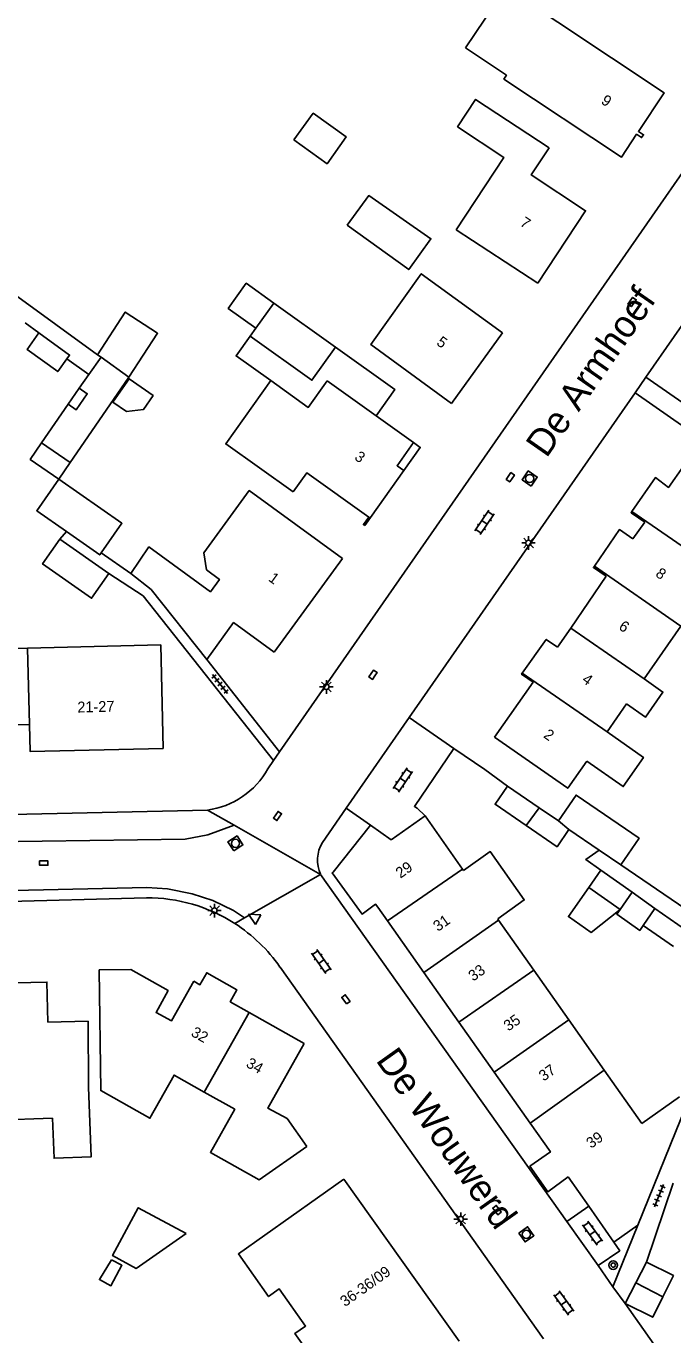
# Model space of a CAD drawing. Extents: x 136000 to 141000, y 400494 to 402006.
# Drawn here: x 137588.3 to 137647.9, y 401709.1 to 401829.6 of the extents above; entities that cross this region are included whole.
import ezdxf

# ---------------------------------------------------------------- set-up
doc = ezdxf.new("R2010")
doc.units = 0
for name, color, linetype in [('gg-afsc-erfafscheiding', 7, 'Continuous'), ('gg-afsc-muur', 7, 'Continuous'), ('gg-anno-huisnummerreeks BGT', 7, 'Continuous'), ('gg-anno-openbare ruimte label', 7, 'Continuous'), ('gg-bbg-bijgebouw', 7, 'Continuous'), ('gg-bbg-gedigitaliseerde bebouwing', 7, 'Continuous'), ('gg-bbg-gedigitaliseerde bijgebouw', 7, 'Continuous'), ('gg-bbg-hoofdgebouw', 7, 'Continuous'), ('gg-bbg-luifel en loopbrug', 7, 'Continuous'), ('gg-bbg-onder overbouw', 7, 'Continuous'), ('gg-bbg-pand overbouw', 7, 'Continuous'), ('gg-bbg-tussenscheiding', 7, 'Continuous'), ('gg-knt-verharding', 7, 'Continuous'), ('gg-knt-verharding nz', 7, 'Continuous'), ('gt-grn-vlakafsluiter', 7, 'Continuous'), ('gt-grn-weggrens', 7, 'Continuous'), ('gt-symb-boom', 7, 'Continuous'), ('gt-symb-klinker verharding', 7, 'Continuous'), ('gt-symb-kolk', 7, 'Continuous'), ('gt-symb-kolk center center', 7, 'Continuous'), ('gt-symb-lichtmast', 7, 'Continuous'), ('gt-symb-rioolschacht', 7, 'Continuous'), ('gt-symb-tegel verharding', 7, 'Continuous'), ('gt-symb-waterafsluiter', 7, 'Continuous')]:
    doc.layers.add(name, color=color, linetype=linetype)

# ---------------------------------------------------------------- blocks, each defined once
blk = doc.blocks.new('gt0-TEG1')
at = {"layer": 'gt-symb-tegel verharding'}
for p, q in [((-1.12, 0), (1.12, 0)), ((-0.9, -0.25), (-0.9, 0.25)), ((-0.45, -0.25), (-0.45, 0.25)), ((0, -0.25), (0, 0.25)), ((0.45, -0.25), (0.45, 0.25)), ((0.9, -0.25), (0.9, 0.25))]:
    blk.add_line(p, q, dxfattribs=at)
blk = doc.blocks.new('gt0-LMAST')
at = {"layer": 'gt-symb-lichtmast'}
for p, q in [((-0.18, 0.17), (-0.45, 0.44)), ((-0.01, 0.25), (-0.01, 0.62)), ((0.17, 0.17), (0.44, 0.44)), ((-0.26, 0), (-0.63, 0)), ((-0.18, -0.18), (-0.45, -0.45)), ((-0.01, -0.25), (-0.01, -0.63)), ((0.44, -0.45), (0.17, -0.18)), ((0.24, 0), (0.62, 0))]:
    blk.add_line(p, q, dxfattribs=at)
blk.add_circle((-0.01, 0), 0.25, dxfattribs=at)
blk = doc.blocks.new('gt0-KL1')
at = {"layer": 'gt-symb-klinker verharding'}
for p, q in [((-1.15, 0.3), (1.15, 0.3)), ((-1, -0.3), (-1, 0.3)), ((-0.5, 0.3), (-0.5, 0.45)), ((0, -0.3), (0, 0.3)), ((0.5, 0.3), (0.5, 0.45)), ((1, -0.3), (1, 0.3)), ((-1.15, -0.3), (1.15, -0.3)), ((-0.5, -0.45), (-0.5, -0.3)), ((0.5, -0.45), (0.5, -0.3))]:
    blk.add_line(p, q, dxfattribs=at)
blk = doc.blocks.new('gt0-KOLK')
at = {"layer": 'gt-symb-kolk'}
blk.add_lwpolyline([(0, 0), (0.38, 0), (0.38, 0.4), (-0.38, 0.4), (-0.38, 0), (0, 0)], dxfattribs=at)
blk = doc.blocks.new('gt0-RS')
at = {"layer": 'gt-symb-rioolschacht'}
blk.add_lwpolyline([(-0.5, -0.5), (0.5, -0.5), (0.5, 0.5), (-0.5, 0.5)], close=True, dxfattribs=at)
blk.add_circle((0, 0), 0.375, dxfattribs=at)
blk = doc.blocks.new('gt0-WAFSL')
at = {"layer": 'gt-symb-waterafsluiter'}
for p, q in [((-0.5, -0.33), (0, 0.67)), ((0, 0.67), (0.5, -0.33)), ((0.5, -0.33), (-0.5, -0.33))]:
    blk.add_line(p, q, dxfattribs=at)
blk = doc.blocks.new('gt0-KOLKCC')
at = {"layer": 'gt-symb-kolk center center'}
blk.add_lwpolyline([(-0.37, 0.2), (0.38, 0.2), (0.38, -0.2), (-0.37, -0.2)], close=True, dxfattribs=at)
blk = doc.blocks.new('gt0-BOOM')
at = {"layer": 'gt-symb-boom'}
for radius in [0.4, 0.2]:
    blk.add_circle((0, 0), radius, dxfattribs=at)

msp = doc.modelspace()

# ---------------------------------------------------------------- linework, layer by layer
at = {"layer": 'gg-afsc-erfafscheiding'}
for p, q in [((137588.2, 401802.3), (137589.47, 401801.37)), ((137594.08, 401797.54), (137592.04, 401798.98)), ((137597.94, 401779.22), (137595.22, 401781.12)), ((137599.09, 401777.15), (137595.9, 401779.2)), ((137649.09, 401748.29), (137643.09, 401752.37)), ((137647.92, 401723.06), (137645.47, 401715.79))]:
    msp.add_line(p, q, dxfattribs=at)
for points in [[(137594.87, 401799.36), (137563.45, 401822.19), (137554.87, 401814.93)], [(137641.27, 401751.89), (137639.87, 401752.88), (137641.1, 401753.73)]]:
    msp.add_lwpolyline(points, dxfattribs=at)
at = {"layer": 'gg-afsc-muur'}
for q in [(137627.72, 401763.09), (137632.66, 401759.62)]:
    msp.add_line((137630.56, 401761.15), q, dxfattribs=at)
msp.add_lwpolyline([(137627.72, 401763.09), (137624.08, 401757.76), (137624.34, 401757.59)], dxfattribs=at)
at = {"layer": 'gg-bbg-bijgebouw'}
for p, q in [((137616.81, 401800.05), (137611.11, 401804.12)), ((137609.46, 401801.8), (137608.93, 401801.07)), ((137644.49, 401713.88), (137645.47, 401715.79)), ((137643.51, 401711.96), (137644.49, 401713.88))]:
    msp.add_line(p, q, dxfattribs=at)
for points in [[(137617.89, 401811.28), (137619.87, 401814.02), (137625.59, 401810.04), (137623.55, 401807.2), (137617.89, 401811.28)], [(137608.93, 401801.07), (137614.63, 401797), (137616.81, 401800.05)], [(137645.47, 401715.79), (137647.95, 401714.55), (137646.98, 401712.6)], [(137646.98, 401712.6), (137646.04, 401710.71), (137643.51, 401711.96)]]:
    msp.add_lwpolyline(points, dxfattribs=at)
at = {"layer": 'gg-bbg-gedigitaliseerde bebouwing'}
for p, q in [((137648.63, 401774.37), (137645.24, 401769.5)), ((137588.43, 401772.34), (137582.42, 401772.19)), ((137600.7, 401772.64), (137588.43, 401772.34)), ((137643.63, 401767.2), (137641.83, 401764.61)), ((137628.52, 401751.98), (137625.06, 401756.89)), ((137628.6, 401751.86), (137628.52, 401751.98)), ((137631.83, 401747.28), (137631.75, 401747.4)), ((137635.07, 401742.68), (137631.83, 401747.28)), ((137638.31, 401738.09), (137635.07, 401742.68)), ((137641.58, 401733.45), (137638.31, 401738.09)), ((137645.04, 401728.55), (137641.58, 401733.45)), ((137645.04, 401728.55), (137648.52, 401731.01)), ((137584.58, 401728.82), (137590.73, 401729.03))]:
    msp.add_line(p, q, dxfattribs=at)
for points in [[(137636.5, 401818.4), (137629.72, 401822.87), (137628.05, 401820.35), (137632.32, 401817.52), (137627.91, 401810.86)], [(137612.9, 401786.72), (137606.68, 401791.15), (137610.83, 401796.97)], [(137610.83, 401796.97), (137614.29, 401794.51), (137616.02, 401796.94)], [(137617.44, 401780.6), (137608.86, 401786.84), (137604.68, 401781.1), (137604.9, 401779.55), (137606.11, 401778.67), (137605.28, 401777.53), (137599.61, 401781.66), (137597.94, 401779.22)], [(137645.24, 401769.5), (137646.98, 401768.28), (137645.38, 401765.98), (137643.63, 401767.2)], [(137639.96, 401761.93), (137643.33, 401759.59), (137645.19, 401762.27), (137641.83, 401764.61)], [(137631.47, 401764.12), (137638.21, 401759.43), (137639.96, 401761.93)], [(137628.6, 401751.86), (137631.06, 401753.6), (137634.2, 401749.14), (137631.75, 401747.4)], [(137595.01, 401742.71), (137595.16, 401731.58), (137599.7, 401729.03), (137601.93, 401733.01), (137604.7, 401731.45)], [(137590.73, 401729.03), (137590.86, 401725.35), (137594.27, 401725.47), (137594.05, 401731.89), (137594.02, 401737.98)], [(137604.7, 401731.45), (137607.51, 401729.87), (137605.27, 401725.89), (137609.76, 401723.37), (137614.15, 401726.42)], [(137617.58, 401723.44), (137607.85, 401716.54), (137610.64, 401712.61), (137611.62, 401713.31), (137614.04, 401709.9), (137613.05, 401709.2), (137618.49, 401701.61)]]:
    msp.add_lwpolyline(points, dxfattribs=at)
at = {"layer": 'gg-bbg-gedigitaliseerde bijgebouw'}
for p, q in [((137595.21, 401799.12), (137594.87, 401799.36)), ((137595.21, 401799.12), (137594.08, 401797.54)), ((137594.08, 401797.54), (137593.19, 401796.28)), ((137592.16, 401794.79), (137589.72, 401791.24)), ((137589.72, 401791.24), (137592.35, 401789.43)), ((137595.9, 401779.2), (137591.39, 401782.36)), ((137632.66, 401759.62), (137635.57, 401757.63)), ((137635.57, 401757.63), (137637.35, 401756.42)), ((137641.1, 401753.73), (137638.32, 401755.64)), ((137643.09, 401752.37), (137641.1, 401753.73)), ((137641.27, 401751.89), (137640.14, 401750.28)), ((137644.16, 401749.86), (137641.27, 401751.89)), ((137640.14, 401750.28), (137643.03, 401748.25)), ((137643.03, 401748.25), (137644.16, 401749.86)), ((137645.17, 401746.8), (137646.25, 401748.34)), ((137646.25, 401748.34), (137649.05, 401746.38)), ((137647.96, 401744.84), (137645.17, 401746.8))]:
    msp.add_line(p, q, dxfattribs=at)
for points in [[(137612.97, 401819.14), (137614.75, 401821.6), (137617.8, 401819.41), (137616.02, 401816.94), (137612.97, 401819.14)], [(137611.11, 401804.12), (137608.57, 401805.94), (137606.92, 401803.62), (137609.46, 401801.8)], [(137594.87, 401799.36), (137597.43, 401803.28), (137600.41, 401801.33), (137597.77, 401797.29)], [(137589.47, 401801.37), (137588.38, 401799.85), (137591.2, 401797.81), (137592.04, 401798.98)], [(137592.04, 401798.98), (137592.3, 401799.33), (137589.47, 401801.37)], [(137592.35, 401789.43), (137593.97, 401791.81), (137597.77, 401797.29)], [(137597.54, 401794.12), (137599.12, 401794.32), (137599.99, 401795.59), (137597.78, 401797.14), (137596.29, 401795), (137597.54, 401794.12)], [(137593.19, 401796.28), (137593.92, 401795.76), (137592.9, 401794.28), (137592.16, 401794.79)], [(137591.3, 401787.9), (137589.27, 401784.99), (137592.01, 401783.07)], [(137595.22, 401781.12), (137597.11, 401783.83), (137591.3, 401787.9)], [(137592.01, 401783.07), (137595.07, 401780.92), (137595.22, 401781.12)], [(137591.39, 401782.36), (137589.8, 401780.09), (137594.32, 401776.93), (137595.9, 401779.2)], [(137634.37, 401755.99), (137631.51, 401757.95), (137632.66, 401759.62)], [(137637.35, 401756.42), (137638.98, 401758.8), (137644.78, 401754.82), (137643.09, 401752.37)], [(137638.32, 401755.64), (137637.22, 401754.04), (137634.37, 401755.99)]]:
    msp.add_lwpolyline(points, dxfattribs=at)
at = {"layer": 'gg-bbg-hoofdgebouw'}
for p, q in [((137635.44, 401805.94), (137627.91, 401810.86)), ((137627.51, 401794.87), (137632.2, 401801.37)), ((137620.55, 401793.72), (137616.02, 401796.94)), ((137623.99, 401791.27), (137620.55, 401793.72)), ((137619.5, 401783.63), (137623.1, 401788.69)), ((137645.3, 401783.95), (137644.22, 401782.4)), ((137611.16, 401771.96), (137617.44, 401780.6)), ((137641.76, 401778.95), (137638.48, 401774.17)), ((137638.48, 401774.17), (137637.25, 401772.41)), ((137600.93, 401763.09), (137600.7, 401772.64)), ((137635.01, 401769.2), (137631.47, 401764.12)), ((137582.6, 401765.16), (137588.6, 401765.31)), ((137621.94, 401754.69), (137620.02, 401756.03)), ((137621.94, 401754.69), (137625.06, 401756.89)), ((137621.59, 401747.21), (137620.7, 401748.47)), ((137624.93, 401742.47), (137621.59, 401747.21)), ((137628.18, 401737.87), (137624.93, 401742.47)), ((137613.92, 401735.92), (137608.84, 401738.78)), ((137631.43, 401733.27), (137628.18, 401737.87)), ((137634.74, 401728.59), (137631.43, 401733.27)), ((137644.66, 401719.2), (137649.11, 401730.18)), ((137628.19, 401708.5), (137617.58, 401723.44)), ((137638.26, 401723.63), (137640.15, 401720.93)), ((137640.15, 401720.93), (137642.46, 401717.63)), ((137642.46, 401717.63), (137644.66, 401719.2))]:
    msp.add_line(p, q, dxfattribs=at)
for points in [[(137628.8, 401827.62), (137632.55, 401825.1), (137632.32, 401824.75), (137643.15, 401817.55), (137644.55, 401819.67), (137645.02, 401819.36), (137645.2, 401819.62), (137644.73, 401819.93), (137647.09, 401823.48), (137632.43, 401833.25), (137632.25, 401832.99), (137632.35, 401832.92), (137628.8, 401827.62)], [(137635.44, 401805.94), (137639.86, 401812.61), (137634.85, 401815.91), (137636.5, 401818.4)], [(137632.2, 401801.37), (137624.71, 401806.81), (137620.05, 401800.3), (137627.51, 401794.87)], [(137655.68, 401784.48), (137655.49, 401784.62), (137655.43, 401784.53), (137648.88, 401789.09), (137647.51, 401787.13), (137646.29, 401788.04), (137644.13, 401784.93)], [(137619.5, 401783.63), (137619.38, 401783.71), (137619.88, 401784.4), (137614.16, 401788.47), (137612.9, 401786.72)], [(137645.3, 401783.95), (137644.05, 401784.81), (137644.13, 401784.93)], [(137644.22, 401782.4), (137642.97, 401783.26), (137640.66, 401779.88)], [(137604.93, 401771.28), (137599.82, 401777.73), (137597.94, 401779.22)], [(137640.66, 401779.88), (137640.58, 401779.76), (137641.76, 401778.95)], [(137611.16, 401771.96), (137607.41, 401774.69), (137604.93, 401771.28)], [(137634.02, 401770.02), (137636.23, 401773.13), (137637.25, 401772.41)], [(137635.01, 401769.2), (137633.96, 401769.93), (137634.02, 401770.02)], [(137588.6, 401765.31), (137588.67, 401762.8), (137600.93, 401763.09)], [(137620.02, 401756.03), (137616.59, 401751.71), (137616.51, 401751.65), (137619.25, 401747.84), (137620.5, 401748.74), (137620.7, 401748.47)], [(137603.74, 401741.65), (137601.7, 401738.02), (137600.27, 401738.77), (137601.37, 401740.8), (137597.93, 401742.73), (137595.01, 401742.71)], [(137584.23, 401741.44), (137590.2, 401741.57), (137590.3, 401737.89), (137594.02, 401737.98)], [(137608.84, 401738.78), (137607.1, 401739.76), (137607.71, 401740.86), (137604.93, 401742.43), (137604.31, 401741.33), (137603.74, 401741.65)], [(137614.15, 401726.42), (137612.36, 401729), (137610.57, 401729.96), (137613.92, 401735.92)], [(137638.26, 401723.63), (137636.37, 401722.27), (137634.72, 401724.61), (137636.61, 401725.94), (137634.74, 401728.59)]]:
    msp.add_lwpolyline(points, dxfattribs=at)
at = {"layer": 'gg-bbg-luifel en loopbrug'}
for p, q in [((137592.16, 401794.79), (137593.19, 401796.28)), ((137591.3, 401787.9), (137592.35, 401789.43)), ((137646.25, 401748.34), (137644.16, 401749.86))]:
    msp.add_line(p, q, dxfattribs=at)
for points in [[(137610.83, 401796.97), (137607.64, 401799.25), (137608.93, 401801.07)], [(137620.55, 401793.72), (137622.28, 401796.15), (137616.81, 401800.05)], [(137589.72, 401791.24), (137588.67, 401789.71), (137591.3, 401787.9)], [(137640.14, 401750.28), (137638.27, 401747.61), (137640.36, 401746.15), (137643.03, 401748.25)], [(137643.03, 401748.25), (137642.74, 401747.83), (137644.85, 401746.34), (137645.17, 401746.8)], [(137603.04, 401718.42), (137598.44, 401715.2), (137596.25, 401716.38), (137598.63, 401720.79), (137603.04, 401718.42)], [(137596.15, 401716), (137597.11, 401715.49), (137596.1, 401713.61), (137595.04, 401714.18), (137596.15, 401716)]]:
    msp.add_lwpolyline(points, dxfattribs=at)
at = {"layer": 'gg-bbg-onder overbouw'}
msp.add_lwpolyline([(137623.99, 401791.27), (137622.48, 401789.13), (137623.1, 401788.69)], dxfattribs=at)
at = {"layer": 'gg-bbg-pand overbouw'}
msp.add_lwpolyline([(137623.99, 401791.27), (137624.62, 401790.82), (137623.1, 401788.69)], dxfattribs=at)
at = {"layer": 'gg-bbg-tussenscheiding'}
for p, q in [((137611.11, 401804.12), (137609.46, 401801.8)), ((137597.77, 401797.29), (137595.21, 401799.12)), ((137652.12, 401779.38), (137644.13, 401784.93)), ((137648.63, 401774.37), (137640.66, 401779.88)), ((137645.24, 401769.5), (137638.48, 401774.17)), ((137588.43, 401772.34), (137588.6, 401765.31)), ((137641.83, 401764.61), (137634.02, 401770.02)), ((137634.37, 401755.99), (137635.57, 401757.63)), ((137637.35, 401756.42), (137638.32, 401755.64)), ((137628.52, 401751.98), (137621.59, 401747.21)), ((137631.83, 401747.28), (137624.93, 401742.47)), ((137635.07, 401742.68), (137628.18, 401737.87)), ((137608.84, 401738.78), (137604.7, 401731.45)), ((137638.31, 401738.09), (137631.43, 401733.27)), ((137641.58, 401733.45), (137634.74, 401728.59)), ((137644.49, 401713.88), (137646.98, 401712.6))]:
    msp.add_line(p, q, dxfattribs=at)
at = {"layer": 'gg-knt-verharding'}
for p, q in [((137645.41, 401797.29), (137658, 401815.39)), ((137611.65, 401762.77), (137645.99, 401812.13)), ((137644.42, 401795.86), (137645.41, 401797.29)), ((137653.96, 401791.35), (137645.41, 401797.29)), ((137623.6, 401765.93), (137644.42, 401795.86)), ((137658.11, 401786.28), (137644.42, 401795.86)), ((137611.1, 401761.98), (137599.09, 401777.15)), ((137604.93, 401771.28), (137611.65, 401762.77)), ((137623.6, 401765.93), (137627.72, 401763.09)), ((137610.57, 401761.22), (137611.1, 401761.98)), ((137611.1, 401761.98), (137611.65, 401762.77)), ((137582.91, 401756.93), (137605, 401757.42)), ((137615.6, 401754.43), (137617.8, 401757.59)), ((137620.02, 401756.03), (137617.8, 401757.59)), ((137624.34, 401757.59), (137625.06, 401756.89)), ((137638.13, 401719.52), (137615.43, 401751.5)), ((137599.37, 401749.34), (137584.53, 401748.94)), ((137635.98, 401708.73), (137611.69, 401742.96)), ((137638.13, 401719.52), (137640.15, 401720.93)), ((137638.13, 401719.52), (137641, 401715.46)), ((137644.66, 401719.2), (137642.38, 401713.52)), ((137641, 401715.46), (137642.38, 401713.52)), ((137642.38, 401713.52), (137643.51, 401711.96)), ((137643.51, 401711.96), (137655.69, 401694.77))]:
    msp.add_line(p, q, dxfattribs=at)
for points in [[(137645.99, 401812.13), (137655.86, 401826.31), (137656.94, 401827.99), (137657.91, 401829.74), (137660.38, 401834.78)], [(137641, 401715.46), (137643, 401716.83), (137642.46, 401717.63)]]:
    msp.add_lwpolyline(points, dxfattribs=at)
for centre, radius, start, end in [((137603.95, 401764.94), 7.6, 277.9618, 330.6395), ((137618.2, 401752.81), 3.06, 148.0358, 205.323), ((137599.45, 401734.4), 14.94, 57.2954, 90.2793), ((137599.45, 401734.41), 14.93, 34.9496, 57.3041)]:
    msp.add_arc(centre, radius, start, end, dxfattribs=at)
at = {"layer": 'gg-knt-verharding nz'}
msp.add_line((137623.6, 401765.93), (137617.8, 401757.59), dxfattribs=at)
for points in [[(137576.68, 401755.85), (137579.27, 401754.89), (137581.41, 401754.56), (137585.34, 401754.5), (137602.95, 401754.74), (137605.04, 401755.13), (137607.46, 401756.02)], [(137574.11, 401752.03), (137576.21, 401751.05), (137577.81, 401750.51), (137579.92, 401750.08), (137583.05, 401749.93), (137599.42, 401750.28), (137601.33, 401750.15), (137603.58, 401749.69), (137605.5, 401749.08), (137607.4, 401748.16), (137608.42, 401747.49)]]:
    msp.add_lwpolyline(points, dxfattribs=at)
at = {"layer": 'gt-grn-vlakafsluiter'}
msp.add_line((137591.39, 401782.36), (137592.01, 401783.07), dxfattribs=at)
at = {"layer": 'gt-grn-weggrens'}
for p, q in [((137607.46, 401756.02), (137605, 401757.42)), ((137615.43, 401751.5), (137607.46, 401756.02)), ((137608.42, 401747.49), (137615.43, 401751.5)), ((137607.52, 401746.97), (137608.42, 401747.49))]:
    msp.add_line(p, q, dxfattribs=at)

# ---------------------------------------------------------------- block references
at = {"layer": 'gt-symb-boom'}
msp.add_blockref('gt0-BOOM', (137642.4, 401715.51), dxfattribs=at)
at = {"layer": 'gt-symb-klinker verharding'}
for p, rotation in [((137630.54, 401783.91), -123.99203971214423), ((137623, 401760.2), 56.007960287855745), ((137615.5, 401743.47), -54.60889248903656), ((137640.48, 401718.46), -54.035843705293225), ((137637.84, 401712.02), 126.01052540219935)]:
    msp.add_blockref('gt0-KL1', p, dxfattribs=dict(at, rotation=rotation))
at = {"layer": 'gt-symb-kolk'}
for p, rotation in [((137644.3, 401804.1), 55.43537706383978), ((137633.08, 401787.96), 55.43537706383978), ((137620.43, 401769.77), 55.43537706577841), ((137611.62, 401756.76), 55.43537706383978), ((137631.85, 401720.7), 127.0761203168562)]:
    msp.add_blockref('gt0-KOLK', p, dxfattribs=dict(at, rotation=rotation))
msp.add_blockref('gt0-KOLK', (137589.91, 401752.33), dxfattribs=at)
at = {"layer": 'gt-symb-kolk center center', "rotation": 126.01052540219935}
msp.add_blockref('gt0-KOLKCC', (137617.77, 401739.98), dxfattribs=at)
at = {"layer": 'gt-symb-lichtmast'}
for p in [(137634.6, 401782.02), (137615.97, 401768.77), (137605.66, 401748.16), (137628.35, 401719.75)]:
    msp.add_blockref('gt0-LMAST', p, dxfattribs=at)
at = {"layer": 'gt-symb-rioolschacht'}
for p, rotation in [((137634.7, 401787.96), 55.181645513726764), ((137607.58, 401754.35), 33.00706175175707), ((137634.39, 401718.34), -54.68878656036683)]:
    msp.add_blockref('gt0-RS', p, dxfattribs=dict(at, rotation=rotation))
at = {"layer": 'gt-symb-tegel verharding'}
for p, rotation in [((137606.16, 401769.03), 128.8298249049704), ((137646.62, 401721.9), -112.28037103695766)]:
    msp.add_blockref('gt0-TEG1', p, dxfattribs=dict(at, rotation=rotation))
at = {"layer": 'gt-symb-waterafsluiter', "rotation": 60.58918037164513}
msp.add_blockref('gt0-WAFSL', (137609.38, 401747.49), dxfattribs=at)

# ---------------------------------------------------------------- texts
at = {"layer": 'gg-anno-huisnummerreeks BGT'}
for s, rotation, p in [('9', 326.4, (137641.2, 401822.55)), ('7', 326.5, (137633.73, 401811.3)), ('5', 324.2, (137626.04, 401800.33)), ('3', 324.5, (137618.48, 401789.76)), ('1', 324, (137610.55, 401778.59)), ('8', 324.7, (137646.22, 401779.01)), ('6', 325.6, (137642.83, 401774.13)), ('4', 325.1, (137639.45, 401769.26)), ('21-27', 1.4, (137593.02, 401766.4)), ('2', 325.1, (137635.9, 401764.16)), ('29', 35.2, (137622.79, 401751.09)), ('31', 35.2, (137626.25, 401746.19)), ('33', 35.2, (137629.49, 401741.61)), ('35', 35.2, (137632.74, 401737.01)), ('32', 330.6, (137603.41, 401736.67)), ('34', 330.6, (137608.48, 401733.82)), ('37', 35.2, (137635.99, 401732.4)), ('39', 35.3, (137640.36, 401726.21)), ('36-36/09', 35.4, (137617.68, 401711.63))]:
    msp.add_text(s, height=1, rotation=rotation, dxfattribs=at).set_placement(p)
at = {"layer": 'gg-anno-openbare ruimte label'}
for s, rotation, p in [('De Armhoef', 55.2, (137636.25, 401789.77)), ('De Wouwerd', 305.3, (137620.46, 401734.37))]:
    msp.add_text(s, height=2.5, rotation=rotation, dxfattribs=at).set_placement(p)

doc.saveas('drawing.dxf')
